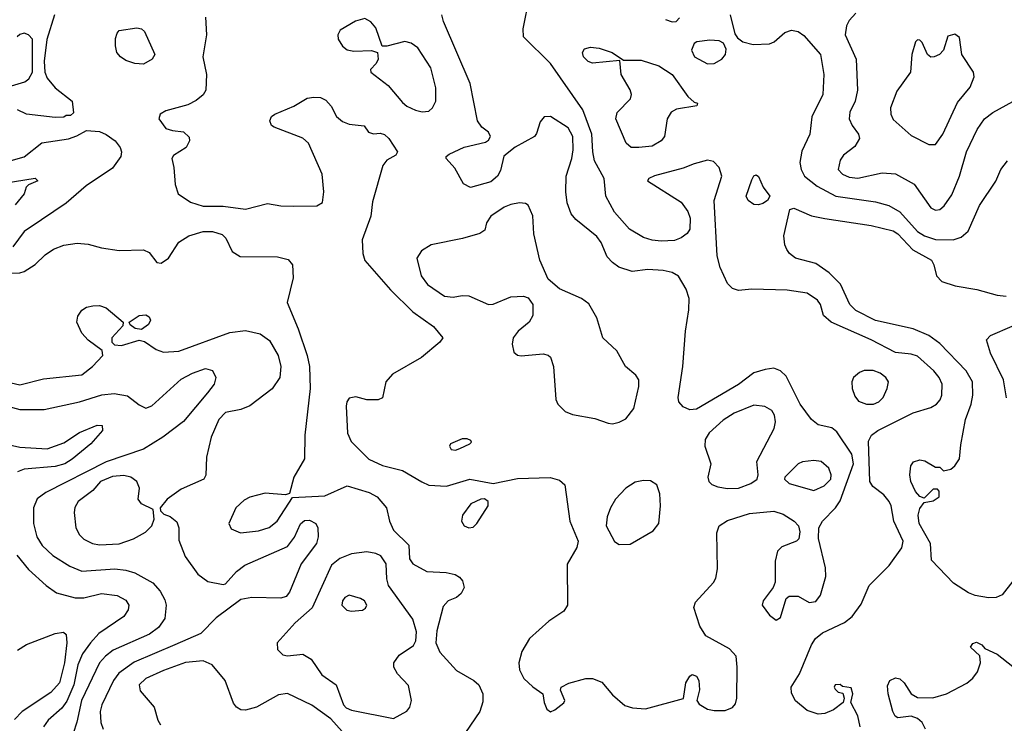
# Model space of a CAD drawing. Extents: x 1173029 to 1307123, y 522559 to 678521.
# Tile 453 of 623: x 1213235 to 1217687, y 634841 to 638023. Entities that reach past the tile are written whole.
import ezdxf

# ---------------------------------------------------------------- set-up
doc = ezdxf.new("R2010")
doc.units = 0

msp = doc.modelspace()

# ---------------------------------------------------------------- linework, layer by layer
at = {"layer": '0CON10XD'}
for points in [[(1217165.5, 635554.5), (1217223.3, 635635), (1217229.8, 635665), (1217186.9, 635755), (1217175.5, 635825), (1217166.5, 635845), (1217142.2, 635875), (1217092.4, 635912.4), (1217078.8, 635935), (1217073.2, 636116.8), (1217086.4, 636143.6), (1217114.4, 636165.6), (1217275, 636245.5), (1217355, 636269.5), (1217380.8, 636285), (1217396.6, 636303.4), (1217404.5, 636325), (1217405.4, 636375), (1217392.1, 636405), (1217367.5, 636435), (1217295, 636501.3), (1217265, 636510.9), (1217195, 636517.3), (1217085, 636574.7), (1216904.1, 636655.9), (1216869.2, 636685), (1216855.8, 636735), (1216842, 636755), (1216796, 636786), (1216705, 636799.5), (1216545, 636803.8), (1216485, 636798.8), (1216457.7, 636807.7), (1216435, 636830), (1216402.4, 636902.4), (1216388.8, 636955), (1216375.4, 637205), (1216410, 637315), (1216397.5, 637355), (1216371.2, 637381.2), (1216345, 637388.1), (1216285, 637371.8), (1216235, 637351.3), (1216105, 637317.5), (1216080, 637305), (1216073.3, 637295), (1216225, 637197.1), (1216256.2, 637156.2), (1216267.1, 637125), (1216264.2, 637075), (1216253.2, 637056.8), (1216225, 637036.9), (1216195, 637024.6), (1216135, 637022), (1216095, 637025.4), (1216055, 637037.9), (1215992.5, 637075), (1215925, 637152.5), (1215885.8, 637225), (1215876.9, 637305), (1215834.1, 637385), (1215825.8, 637425), (1215822.1, 637505), (1215781.6, 637615), (1215634.3, 637824.3), (1215512.2, 637945), (1215511.3, 637981.3), (1215540, 638125)], [(1213391.5, 638045), (1213357, 637933), (1213345.6, 637835), (1213347.8, 637785), (1213358.8, 637758.8), (1213395, 637714.4), (1213472.5, 637655), (1213478.3, 637601.7), (1213465, 637590), (1213445, 637590), (1213435, 637582.5), (1213395, 637581.2), (1213265, 637595.6), (1213225, 637615.6)], [(1216372.3, 635477.7), (1216382.6, 635497.4), (1216389.6, 635540.4), (1216387, 635703), (1216398, 635735), (1216435, 635758.5), (1216535, 635789.6), (1216645, 635801.2), (1216686.9, 635786.9), (1216736, 635755), (1216756.2, 635735), (1216763, 635707), (1216757.5, 635675), (1216746.7, 635665), (1216680.3, 635639.7), (1216660.9, 635619.1), (1216651.5, 635575), (1216651.2, 635478.8), (1216641.2, 635455), (1216596, 635395), (1216592, 635375), (1216625, 635330), (1216655, 635307.5), (1216675, 635320), (1216701.2, 635405), (1216714.1, 635415.9), (1216755, 635415.8), (1216805, 635387.1), (1216835, 635391.4), (1216855, 635421.2), (1216879.5, 635505), (1216878.5, 635545), (1216847, 635677), (1216848.1, 635725), (1216865.5, 635755), (1216923.7, 635816.3), (1216945, 635847.3), (1217005.6, 636015), (1216997.7, 636057.7), (1216929.8, 636159.8), (1216907.6, 636177.6), (1216845, 636191.5), (1216815, 636214.5), (1216764, 636285), (1216700.6, 636410.6), (1216675.4, 636435.4), (1216645, 636446.7), (1216605, 636441.5), (1216555, 636425.5), (1216485, 636372.7), (1216295, 636261.6), (1216265, 636258.5), (1216235, 636272.9), (1216215.4, 636295), (1216211.5, 636315), (1216232.9, 636455), (1216244.7, 636615), (1216261.1, 636711.1), (1216262, 636762), (1216248.9, 636805), (1216212.9, 636862.9), (1216185, 636880), (1216145, 636889.3), (1216075, 636893.2), (1216003.6, 636883.6), (1215944.5, 636904.5), (1215914.5, 636924.5), (1215891.1, 636951.1), (1215863.5, 637015), (1215845, 637042.2), (1215749.1, 637119.1), (1215728.5, 637145), (1215710, 637195), (1215703.6, 637245), (1215705.3, 637314.7), (1215731.2, 637395), (1215737.1, 637435), (1215735.7, 637495), (1215715, 637534.4), (1215635, 637585.8), (1215606.2, 637583.8), (1215588.3, 637561.7), (1215571.7, 637508.3), (1215562, 637495), (1215475, 637446.7), (1215424.4, 637405.6), (1215409.3, 637340.7), (1215395.6, 637315), (1215365, 637290), (1215273.6, 637263.6), (1215241.4, 637281.4), (1215202.2, 637352.2), (1215162.5, 637395), (1215163.3, 637405), (1215176.7, 637415), (1215244.1, 637445.9), (1215340.6, 637469.4), (1215355, 637478.8), (1215364, 637495), (1215354, 637515), (1215325, 637537.5), (1215305.4, 637565.4), (1215271.5, 637735), (1215150.6, 638015), (1215143.1, 638045)], [(1216446.7, 638045), (1216468.8, 637958.8), (1216480.3, 637940.3), (1216505, 637922.5), (1216551.3, 637911.3), (1216625, 637914.3), (1216646.9, 637923.1), (1216694.7, 637965.3), (1216725, 637975.4), (1216755, 637969.5), (1216781.1, 637951.1), (1216855, 637865.7), (1216870.5, 637775), (1216866.5, 637685), (1216816.6, 637583.4), (1216807.1, 637505), (1216771.9, 637428.1), (1216762.4, 637377.6), (1216767.9, 637345), (1216783.8, 637315), (1216840.3, 637270.3), (1216925, 637224.3), (1217105, 637199.4), (1217165, 637183.4), (1217215, 637153.9), (1217295, 637065.4), (1217325.9, 637045.9), (1217375, 637029.2), (1217455, 637028.2), (1217491.2, 637038.8), (1217523, 637067), (1217575, 637182), (1217647.8, 637292.2), (1217671.4, 637345), (1217700.8, 637385)], [(1217015, 638052.5), (1216985, 638018.6), (1216973.8, 637995), (1216967.9, 637955), (1217016.7, 637845), (1217023.1, 637705), (1217013.1, 637655), (1216989.1, 637605), (1216985.5, 637575), (1216998.9, 637545), (1217028, 637505), (1217032, 637485), (1217011.2, 637448.8), (1216960.3, 637409.7), (1216945, 637387.5), (1216936.2, 637345), (1216954.5, 637324.5), (1216985, 637311.5), (1217025, 637306.4), (1217135, 637330), (1217195, 637325.6), (1217278.8, 637278.8), (1217355, 637172.5), (1217375, 637161.5), (1217395, 637164.5), (1217415, 637181.1), (1217449.6, 637230.4), (1217484.6, 637315), (1217516, 637425), (1217563.7, 637526.3), (1217597.5, 637575), (1217635, 637603.9), (1217906.9, 637753.1)], [(1214074.2, 638035), (1214079.4, 637955), (1214062.5, 637855), (1214080, 637775), (1214076.2, 637705), (1214065, 637683.3), (1214032.7, 637657.3), (1213995, 637638), (1213895, 637610.6), (1213870, 637595), (1213864.3, 637575), (1213895, 637531.2), (1213925, 637521.2), (1213975, 637516.2), (1214001.7, 637491.7), (1214002.5, 637475), (1213986.7, 637445), (1213930.7, 637409.3), (1213922.5, 637395), (1213932, 637355), (1213937, 637277), (1213951.2, 637235), (1214007.3, 637197.3), (1214065, 637179.3), (1214155, 637179.6), (1214255, 637166.4), (1214355, 637191.4), (1214415, 637181.1), (1214475, 637179.1), (1214578.8, 637181.2), (1214604.2, 637195.8), (1214610.6, 637245), (1214601.8, 637325), (1214540.6, 637465), (1214515, 637487.1), (1214385, 637536.7), (1214373.3, 637545), (1214366.2, 637565), (1214374, 637585), (1214388.8, 637595), (1214475, 637631.9), (1214535, 637667.5), (1214565, 637672.9), (1214595, 637671.4), (1214619.3, 637659.3), (1214642.6, 637632.6), (1214667.1, 637585), (1214695, 637563.3), (1214725, 637551.1), (1214792.5, 637542.5), (1214812.5, 637515), (1214835, 637506.7), (1214865, 637510), (1214885, 637503.8), (1214903.8, 637485), (1214942.5, 637425), (1214935, 637410), (1214895, 637388), (1214876.2, 637363.8), (1214830.4, 637199.6), (1214822.1, 637135), (1214783, 637027), (1214786.3, 636966.3), (1214794.7, 636934.7), (1214910.9, 636800.9), (1215011.7, 636701.7), (1215105.5, 636635.5), (1215148, 636585), (1215134, 636565), (1215052, 636495), (1214920.5, 636419.5), (1214890, 636385), (1214875, 636312.5), (1214855, 636303.8), (1214803.9, 636303.9), (1214755, 636318), (1214725, 636311.2), (1214714.5, 636295.5), (1214710.8, 636275), (1214717, 636153), (1214733.8, 636115), (1214813.8, 636035), (1214875, 636007.5), (1214965, 635983.8), (1215052.7, 635932.7), (1215085, 635918.5), (1215165, 635913.5), (1215270, 635945), (1215375, 635926), (1215485, 635948.1), (1215633, 635953), (1215675, 635940.8), (1215700, 635920), (1215722.1, 635755), (1215760.7, 635665), (1215753.8, 635636.2), (1215709.7, 635560.3), (1215711.4, 635375), (1215695, 635348), (1215626.6, 635303.4), (1215539.4, 635225), (1215504.7, 635165.3), (1215491.2, 635115), (1215495, 635083.8), (1215515, 635044.3), (1215555, 635006), (1215600, 634975), (1215606, 634935), (1215618.8, 634905), (1215635, 634893.8), (1215655, 634902), (1215695, 634933.8), (1215700, 634945), (1215680.7, 634990.7), (1215683.3, 635005), (1215717.6, 635022.4), (1215795, 635043.8), (1215825, 635043.6), (1215867.7, 635027.7), (1215915, 634970), (1215971.5, 634921.5), (1216005, 634911.5), (1216065, 634906.9), (1216236.1, 634953.9), (1216246.9, 635025), (1216264.2, 635055), (1216275, 635062), (1216294.4, 635054.4), (1216305.6, 635035), (1216307.9, 634992.1), (1216296.7, 634945), (1216307.7, 634927.7), (1216345, 634905.8), (1216375, 634899.2), (1216425, 634900), (1216457.3, 634912.7), (1216471.2, 634928.8), (1216477.5, 634955), (1216479.4, 635095), (1216474, 635145), (1216445, 635178), (1216337.2, 635237.2), (1216310.8, 635280.8), (1216283.1, 635365), (1216290.8, 635389.2), (1216372.3, 635477.7)], [(1215055, 637605.8), (1215085, 637610), (1215102, 637625), (1215117.1, 637655), (1215116.5, 637715), (1215093.6, 637805), (1215034.5, 637895), (1215005, 637917.1), (1214976.3, 637923.7), (1214895, 637902.5), (1214873.9, 637903.9), (1214845.6, 637985.6), (1214823.2, 638013.2), (1214795, 638028), (1214753.1, 638016.9), (1214683.8, 637976.2), (1214673.1, 637955), (1214674.3, 637935), (1214693.6, 637903.6), (1214715, 637886), (1214745, 637880), (1214825, 637882.9), (1214852.5, 637875), (1214856.2, 637845), (1214846.7, 637825), (1214821.7, 637798.3), (1214822.5, 637785), (1214900.8, 637725), (1214965, 637647.8), (1214985, 637631.5), (1215025, 637614.4), (1215055, 637605.8)], [(1216155, 638023.1), (1216185, 638012.9), (1216202.5, 638015), (1216218.3, 638031.7)], [(1213167.5, 637715), (1213257.8, 637742.2), (1213275.7, 637755), (1213291.9, 637785), (1213292.5, 637935), (1213274.5, 637954.5), (1213255, 637962.2), (1213235, 637956.5), (1213223.6, 637945)], [(1213795, 637822.5), (1213755.9, 637824.1), (1213715, 637838.6), (1213690, 637855), (1213674.5, 637874.5), (1213667.5, 637905), (1213668.3, 637938.3), (1213675, 637962.5), (1213685, 637973.3), (1213765, 637985.6), (1213785, 637981.4), (1213799.1, 637969.1), (1213846, 637865), (1213833.8, 637845), (1213795, 637822.5)], [(1217345, 637458.6), (1217375, 637459.2), (1217409.6, 637505), (1217475, 637648.1), (1217532, 637718), (1217550.9, 637765), (1217547.1, 637785), (1217495.4, 637865), (1217485, 637942), (1217462.7, 637957.3), (1217431.7, 637948.3), (1217411.2, 637885), (1217394.1, 637865.9), (1217370, 637855), (1217355, 637854), (1217340, 637865), (1217315, 637920), (1217305, 637930), (1217295, 637932.5), (1217285, 637922.5), (1217269.2, 637865), (1217263.1, 637785), (1217200.4, 637699.6), (1217172.3, 637625), (1217173.8, 637595), (1217185, 637572.2), (1217265, 637498.8), (1217345, 637458.6)], [(1216345, 637822.8), (1216375, 637824.1), (1216410, 637845), (1216426.5, 637865), (1216428.9, 637888.9), (1216416.8, 637916.8), (1216396.8, 637926.8), (1216355, 637930.9), (1216297.3, 637922.7), (1216284.5, 637915.5), (1216272.2, 637885), (1216285.6, 637855), (1216345, 637822.8)], [(1216035, 637444.4), (1216000, 637445), (1215976.7, 637465), (1215930, 637575), (1215936.3, 637603.7), (1215996, 637665), (1216000.8, 637685), (1215995.5, 637705.5), (1215954.4, 637775), (1215948.3, 637838.3), (1215825, 637825.6), (1215805, 637834.4), (1215784.3, 637855), (1215779.2, 637875), (1215788.8, 637891.2), (1215815, 637898.6), (1215855, 637894.4), (1215914.2, 637874.2), (1215965, 637840), (1216045, 637839.2), (1216125, 637814.5), (1216185.7, 637775), (1216255.8, 637675.8), (1216285, 637650), (1216300, 637645), (1216297, 637633), (1216205, 637618), (1216180, 637605), (1216162, 637575), (1216150.8, 637495), (1216135.8, 637475), (1216095, 637451.4), (1216035, 637444.4)], [(1213175, 637380.4), (1213255, 637403.3), (1213335, 637466.1), (1213455.4, 637484.6), (1213492.7, 637497.3), (1213537.5, 637522.5), (1213595, 637517.8), (1213625, 637504.5), (1213665.7, 637475), (1213689.4, 637445), (1213695.6, 637425), (1213692.5, 637405), (1213655, 637351.8), (1213535, 637271.5), (1213445, 637193.5), (1213332.7, 637117.3), (1213255, 637065.5), (1213203.7, 636996.3)], [(1213165, 637283.6), (1213305, 637305.8), (1213316.7, 637295), (1213275, 637276.7), (1213264.2, 637265.8), (1213254.2, 637235), (1213214.4, 637185.6)], [(1216575, 637185.5), (1216555, 637187.5), (1216529.4, 637205), (1216519.5, 637225), (1216545, 637298.8), (1216555, 637316.2), (1216565, 637321.2), (1216575, 637313.3), (1216596.2, 637266.2), (1216626, 637225), (1216616, 637205), (1216595, 637191.9), (1216575, 637185.5)], [(1215915, 636195.7), (1215945, 636202.9), (1215975, 636218.8), (1216011.4, 636265), (1216034.3, 636365), (1216034, 636395), (1216020, 636415), (1215974.1, 636454.1), (1215935.3, 636525.3), (1215871.1, 636585), (1215844.7, 636674.7), (1215808.3, 636738.3), (1215775, 636762.5), (1215675, 636806.2), (1215625, 636849.2), (1215586.9, 636935), (1215560, 637055), (1215555.5, 637135.5), (1215534.2, 637184.2), (1215522.3, 637192.3), (1215494.1, 637194.1), (1215455, 637187.5), (1215425, 637174.5), (1215365.5, 637134.5), (1215346, 637105), (1215338.3, 637071.7), (1215315, 637056.2), (1215237.1, 637032.9), (1215095.3, 637004.7), (1215051.7, 636978.3), (1215030, 636945), (1215049.6, 636865), (1215078.2, 636825), (1215155, 636773.5), (1215195, 636768.4), (1215235, 636776.1), (1215265, 636774.6), (1215355, 636735.4), (1215375, 636736.5), (1215455, 636769.1), (1215512.1, 636772.1), (1215533.8, 636765), (1215555.6, 636735), (1215554.4, 636685), (1215538.6, 636655), (1215488.1, 636615), (1215466.7, 636585), (1215461.4, 636555), (1215469.5, 636519.5), (1215485, 636506.2), (1215502.9, 636502.9), (1215601.7, 636511.7), (1215625, 636505.8), (1215635, 636496.2), (1215648.9, 636455), (1215658.8, 636305), (1215668.2, 636285), (1215701.5, 636251.5), (1215735, 636237.5), (1215835, 636219.1), (1215895, 636198.1), (1215915, 636195.7)], [(1217725, 635484.3), (1217677.2, 635422.8), (1217650.3, 635409.7), (1217615, 635408.1), (1217555, 635420), (1217525, 635430.6), (1217456.7, 635475), (1217358.3, 635578.3), (1217353.6, 635655), (1217301.8, 635745), (1217296.9, 635783.1), (1217305, 635812.5), (1217325, 635840), (1217365, 635846.7), (1217392.5, 635865), (1217391.7, 635891.7), (1217385, 635900), (1217365, 635900), (1217325, 635860), (1217305, 635866.7), (1217285, 635890), (1217263.9, 635935), (1217260, 635965), (1217264.4, 636005), (1217275.7, 636024.3), (1217305, 636032.5), (1217327.9, 636027.9), (1217375, 636000), (1217395, 636000), (1217412.5, 635982.5), (1217445, 635990), (1217463.9, 636006.1), (1217485, 636037.5), (1217490.6, 636100.6), (1217510.8, 636215), (1217537.2, 636285), (1217544.7, 636325), (1217542.7, 636385), (1217513.8, 636435), (1217395, 636559.2), (1217345, 636595.3), (1217275.2, 636625.2), (1217105, 636662.6), (1217015, 636708.1), (1216987.7, 636735), (1216946.6, 636826.6), (1216895, 636878.8), (1216835, 636920), (1216742, 636945), (1216716, 636965), (1216703.8, 636983.8), (1216694.4, 637005), (1216689.5, 637045), (1216717.5, 637165), (1216735, 637170), (1216815, 637135.6), (1216875, 637124.6), (1217085, 637092.9), (1217185, 637067.5), (1217205.3, 637055), (1217272.7, 636982.7), (1217357.5, 636935), (1217368.5, 636915), (1217379.6, 636865), (1217405, 636839.6), (1217465, 636820.2), (1217562.7, 636802.7), (1217655, 636777.9), (1217695, 636772.9)], [(1213165, 636877.1), (1213235, 636878.2), (1213254.2, 636884.2), (1213304.6, 636915.4), (1213350.4, 636959.6), (1213388, 636985), (1213435, 637002.7), (1213495, 637011.8), (1213545, 637007.9), (1213605, 636990.9), (1213685, 636979.6), (1213795, 636982), (1213819.7, 636969.7), (1213854.4, 636924.4), (1213875, 636921.4), (1213907.1, 636945), (1213953.7, 637016.3), (1214000, 637045), (1214065, 637065.8), (1214106.7, 637065), (1214150.9, 637050.9), (1214166.8, 637035), (1214195.3, 636975.3), (1214232.2, 636952.2), (1214400.6, 636950.6), (1214449.3, 636939.3), (1214468.1, 636915), (1214471.8, 636855), (1214444.6, 636744.6), (1214494.6, 636625), (1214534.6, 636505), (1214544.6, 636455), (1214548, 636355), (1214524.6, 636145), (1214522.3, 636037.7), (1214474, 635955), (1214455, 635880), (1214436.1, 635873.9), (1214345, 635882.1), (1214275, 635864.5), (1214249.5, 635850.5), (1214212.2, 635815), (1214180.6, 635745), (1214190.7, 635720.7), (1214233.1, 635703.1), (1214315, 635711.6), (1214363.3, 635726.7)], [(1213085, 636406.6), (1213235, 636372.5), (1213341.7, 636398.3), (1213515, 636416.5), (1213564.3, 636455), (1213611.2, 636505), (1213607.5, 636527.5), (1213545, 636574), (1213515.5, 636605.5), (1213493.3, 636655), (1213498, 636682), (1213515, 636710), (1213536.8, 636723.2), (1213565, 636728.9), (1213595, 636730), (1213625, 636720), (1213703.3, 636655), (1213700.7, 636639.3), (1213652, 636585), (1213651.2, 636565), (1213662.7, 636552.7), (1213695, 636549.2), (1213775, 636574.3), (1213798.3, 636568.3), (1213851.9, 636531.9), (1213885, 636518.8), (1213955, 636524.1), (1214185, 636609.1), (1214255, 636617.5), (1214322.4, 636602.4), (1214365, 636572.5), (1214403.3, 636505), (1214415.4, 636455), (1214410.9, 636405), (1214376.9, 636353.1), (1214275, 636276.4), (1214235, 636259.6), (1214165, 636246.2), (1214135.5, 636215), (1214100.5, 636135), (1214080, 636045), (1214076.1, 635963.9), (1214066.7, 635945), (1213965, 635900.6), (1213902, 635855), (1213870, 635815), (1213871.7, 635801.7), (1213887, 635787), (1213915, 635776.7), (1213945, 635752.5), (1213953.8, 635725), (1213955, 635670), (1213982.5, 635595), (1214040.6, 635515), (1214085, 635482.2), (1214155, 635469.2), (1214165, 635472), (1214215, 635527.1), (1214253.4, 635556.6), (1214445, 635640.5), (1214476.7, 635683.3), (1214505, 635743.6), (1214521.8, 635758.2), (1214545, 635760), (1214574.1, 635744.1), (1214582.9, 635725), (1214583.9, 635685), (1214577.2, 635655), (1214507.6, 635562.4), (1214455.4, 635435), (1214439.2, 635415), (1214415, 635406.9), (1214285, 635409.5), (1214235, 635401.4), (1214122.4, 635317.6), (1214053.2, 635246.8), (1213936.6, 635196.6), (1213752.1, 635117.9), (1213682.5, 635067.5), (1213658.9, 635035), (1213605.4, 634925), (1213598.7, 634895), (1213600.9, 634845), (1213611.5, 634815)], [(1213785, 636622.5), (1213756.4, 636626.4), (1213733.6, 636643.6), (1213730, 636655), (1213775, 636685.8), (1213805, 636688.8), (1213819.5, 636679.5), (1213826.7, 636665), (1213816.7, 636645), (1213785, 636622.5)], [(1217696.9, 636313.1), (1217682.9, 636395), (1217624.4, 636515), (1217606, 636575), (1217624.5, 636595.5), (1217722.2, 636637.8)], [(1213095, 636298), (1213235, 636260.9), (1213345, 636260.4), (1213505, 636295.3), (1213606.3, 636326.3), (1213662, 636332), (1213722.6, 636322.6), (1213775, 636281.1), (1213805, 636265.8), (1213832.4, 636277.6), (1213965, 636397.1), (1214016, 636425), (1214075.5, 636445.5), (1214106.2, 636436.2), (1214121.9, 636405), (1214113.8, 636375), (1214084.2, 636335.8), (1213975, 636205.6), (1213882, 636135), (1213795, 636081.2), (1213625, 636024), (1213353.3, 635885), (1213313.8, 635856.2), (1213297.1, 635815), (1213297.1, 635745), (1213312.5, 635685), (1213336.2, 635645), (1213385, 635600), (1213461.7, 635551.7), (1213515, 635530), (1213665, 635540), (1213714.2, 635534.2), (1213755, 635521.8), (1213837.1, 635477.1), (1213869.5, 635439.5), (1213890.7, 635399.3), (1213897.5, 635375), (1213891.5, 635315), (1213862.9, 635275), (1213822.2, 635245), (1213658.1, 635171.9), (1213622.3, 635145), (1213595, 635114.6), (1213514.1, 634945), (1213493.8, 634846.2), (1213476.2, 634795)], [(1217064, 636284), (1217095, 636284.7), (1217120, 636295), (1217138.5, 636315), (1217157.9, 636355), (1217162.7, 636385), (1217150.9, 636405), (1217125, 636425.3), (1217093.8, 636436.2), (1217053.8, 636436.2), (1217032.2, 636427.8), (1217005.7, 636405), (1216997.8, 636385), (1216999.5, 636355), (1217011.1, 636321.1), (1217028.3, 636298.3), (1217064, 636284)], [(1216435, 635902.5), (1216485, 635903.9), (1216540, 635925), (1216570, 635945), (1216574.2, 635965), (1216567.1, 636025), (1216646.7, 636175), (1216652.5, 636205), (1216647.5, 636235), (1216635, 636255.8), (1216603.4, 636273.4), (1216555, 636279.6), (1216465, 636244), (1216415, 636212.7), (1216351.8, 636155), (1216333.8, 636125), (1216332.1, 636095), (1216360, 636015), (1216346.7, 635955), (1216351.1, 635935), (1216365, 635921.5), (1216390.9, 635910.9), (1216435, 635902.5)], [(1213155, 636107.5), (1213235, 636089.4), (1213358.3, 636081.7), (1213435, 636110), (1213505, 636155.7), (1213585, 636188.8), (1213607.7, 636187.7), (1213608.8, 636165), (1213555.8, 636105), (1213472.5, 636035), (1213439.2, 636015), (1213395, 636003.3), (1213255, 635991.2), (1213225, 635979.1)], [(1215205, 636076.7), (1215225, 636084), (1215270, 636105), (1215277, 636113), (1215275, 636120), (1215258.3, 636128.3), (1215235, 636128), (1215182.5, 636105), (1215177.5, 636095), (1215185, 636080), (1215205, 636076.7)], [(1216825, 635893.8), (1216872.9, 635915), (1216903.1, 635945), (1216904.3, 635965), (1216894, 635995), (1216858.8, 636025), (1216825, 636030), (1216775, 636024.2), (1216755, 636014), (1216694.3, 635955), (1216692.9, 635945), (1216714.2, 635925), (1216825, 635893.8)], [(1213595, 635648.2), (1213685, 635652.5), (1213750, 635675), (1213804.1, 635705.9), (1213832.5, 635735), (1213842.5, 635765), (1213838.3, 635808.3), (1213785, 635833.3), (1213770, 635855), (1213775.9, 635904.1), (1213764.4, 635935), (1213736.9, 635955), (1213705, 635962.4), (1213655, 635956.9), (1213600.5, 635935), (1213565.3, 635894.7), (1213499.5, 635845), (1213483.3, 635816.7), (1213480.5, 635795), (1213488.5, 635725), (1213505, 635694.2), (1213525, 635673.3), (1213564, 635655), (1213595, 635648.2)], [(1214363.3, 635726.7), (1214399.1, 635755), (1214467.7, 635862.3), (1214615, 635870.4), (1214715, 635914.5), (1214815.2, 635885.2), (1214851.1, 635865), (1214893.1, 635815), (1214906.7, 635755), (1214924.6, 635714.6), (1214995, 635647.5), (1214998, 635585), (1215012.8, 635562.8), (1215075, 635527.3), (1215163, 635523), (1215203.8, 635513.8), (1215222.8, 635502.8), (1215237.1, 635485), (1215244.4, 635455), (1215231.5, 635428.5), (1215209.3, 635410.7), (1215172, 635395), (1215149.8, 635370.2), (1215120.2, 635259.8), (1215116.6, 635205), (1215135, 635162.7), (1215210.2, 635080.2), (1215288.1, 635035), (1215311.1, 635015), (1215329.5, 634975), (1215329.1, 634939.1), (1215315.5, 634895), (1215250.4, 634799.6)], [(1215945, 635650), (1215995, 635651.4), (1216098.7, 635711.3), (1216124.6, 635745), (1216132.7, 635825), (1216129.5, 635879.5), (1216115, 635920), (1216087.4, 635937.4), (1216055, 635940), (1216017.6, 635932.4), (1215976, 635904), (1215928.9, 635855), (1215905.7, 635815), (1215891.4, 635775), (1215886.9, 635735), (1215925, 635663.8), (1215945, 635650)], [(1215265, 635725.6), (1215285, 635728.6), (1215302.5, 635745), (1215352.5, 635825), (1215352.5, 635845), (1215337, 635857), (1215320, 635855), (1215275, 635833.3), (1215236.8, 635783.2), (1215233.1, 635755), (1215244.2, 635735), (1215265, 635725.6)], [(1213221.3, 635601.3), (1213275, 635536.5), (1213354.1, 635464.1), (1213401.5, 635431.5), (1213485, 635408.8), (1213525, 635408.4), (1213605, 635428.4), (1213675, 635419.4), (1213715, 635397.9), (1213727.7, 635375), (1213724.5, 635355), (1213705, 635324.4), (1213593.3, 635246.7), (1213554.6, 635205.4), (1213519.1, 635155), (1213498, 635105), (1213480.1, 635015), (1213448.1, 634941.9), (1213425, 634910.2), (1213363.5, 634855), (1213342.9, 634825)], [(1214925, 634863.3), (1214985, 634896.2), (1214998.6, 634915), (1215005.6, 634945), (1214993, 635013), (1214943.1, 635065), (1214926.9, 635095), (1214925.8, 635115), (1214950.7, 635149.3), (1215015, 635192.9), (1215025.5, 635215), (1215029.5, 635255), (1215012.3, 635312.3), (1214902.2, 635465), (1214894.4, 635495), (1214892.3, 635562.3), (1214867.9, 635597.9), (1214845, 635609.4), (1214805, 635617.3), (1214735, 635608), (1214682.9, 635587.1), (1214645, 635556.9), (1214556.7, 635363.3), (1214480.8, 635295), (1214399.4, 635205), (1214400, 635175), (1214425, 635150.6), (1214445, 635146.7), (1214514.7, 635154.7), (1214552.1, 635132.1), (1214600.7, 635060.7), (1214665.7, 635015), (1214699.2, 634925), (1214710.6, 634910.6), (1214735, 634900.8), (1214925, 634863.3)], [(1217035.4, 634825), (1217024.6, 634874.6), (1216992.5, 634935), (1217001.2, 634975), (1216995, 635002.5), (1216955, 635007.5), (1216945, 635016.2), (1216922.5, 635015), (1216917.5, 635005), (1216922.5, 634995), (1216935, 634982.5), (1216957, 634977), (1216962.5, 634955), (1216957.5, 634935), (1216915, 634902), (1216875, 634885.7), (1216845, 634882.2), (1216795, 634898.9), (1216742.8, 634942.8), (1216725, 634977.5), (1216722.5, 635005), (1216761.1, 635065), (1216815, 635195.7), (1216833.1, 635225), (1216865, 635251.2), (1216965, 635297.5), (1216998.6, 635325), (1217039.8, 635380.2), (1217076.5, 635465), (1217165.5, 635554.5)], [(1214735, 635348.2), (1214785, 635352.2), (1214798.6, 635361.4), (1214804.4, 635375), (1214793.1, 635395), (1214775.8, 635405.8), (1214725, 635420.4), (1214705, 635409.5), (1214693.8, 635395), (1214691.2, 635375), (1214713.3, 635353.3), (1214735, 635348.2)], [(1213225, 635172.7), (1213265, 635197.5), (1213395, 635247.5), (1213432.9, 635252.9), (1213445, 635243.3), (1213448.2, 635205), (1213437.5, 635115), (1213414.2, 635025), (1213375, 634980), (1213245.8, 634894.2), (1213210.9, 634859.1)], [(1217330.6, 634815), (1217315.4, 634845.4), (1217295, 634862.9), (1217265, 634872.9), (1217205, 634865.8), (1217194, 634874), (1217182.3, 634895), (1217161.8, 634975), (1217158.6, 635011.4), (1217169.4, 635035), (1217195, 635047.1), (1217215, 635042.5), (1217234.4, 635025), (1217265, 634974.3), (1217295, 634958.5), (1217363, 634957), (1217426, 634975), (1217517.1, 635022.9), (1217544, 635045), (1217565.4, 635074.6), (1217578.6, 635115), (1217576, 635146), (1217533.3, 635185), (1217545, 635202.5), (1217561.7, 635208.3), (1217585, 635196.7), (1217599.3, 635179.3), (1217655, 635153.3), (1217725, 635098.2)], [(1214693.1, 634805), (1214641.2, 634861.2), (1214555, 634923.2), (1214445, 634976.5), (1214405, 634970.5), (1214305, 634914.5), (1214255, 634901.5), (1214235, 634902.2), (1214214.7, 634914.7), (1214201.8, 634931.8), (1214163.5, 635035), (1214105, 635106), (1214065, 635124.2), (1213985, 635115.8), (1213885, 635080.3), (1213805, 635043.4), (1213775.4, 635015), (1213778.8, 634988.8), (1213842.9, 634915), (1213858.6, 634855), (1213871.4, 634835)]]:
    msp.add_lwpolyline(points, dxfattribs=at)

doc.saveas('drawing.dxf')
